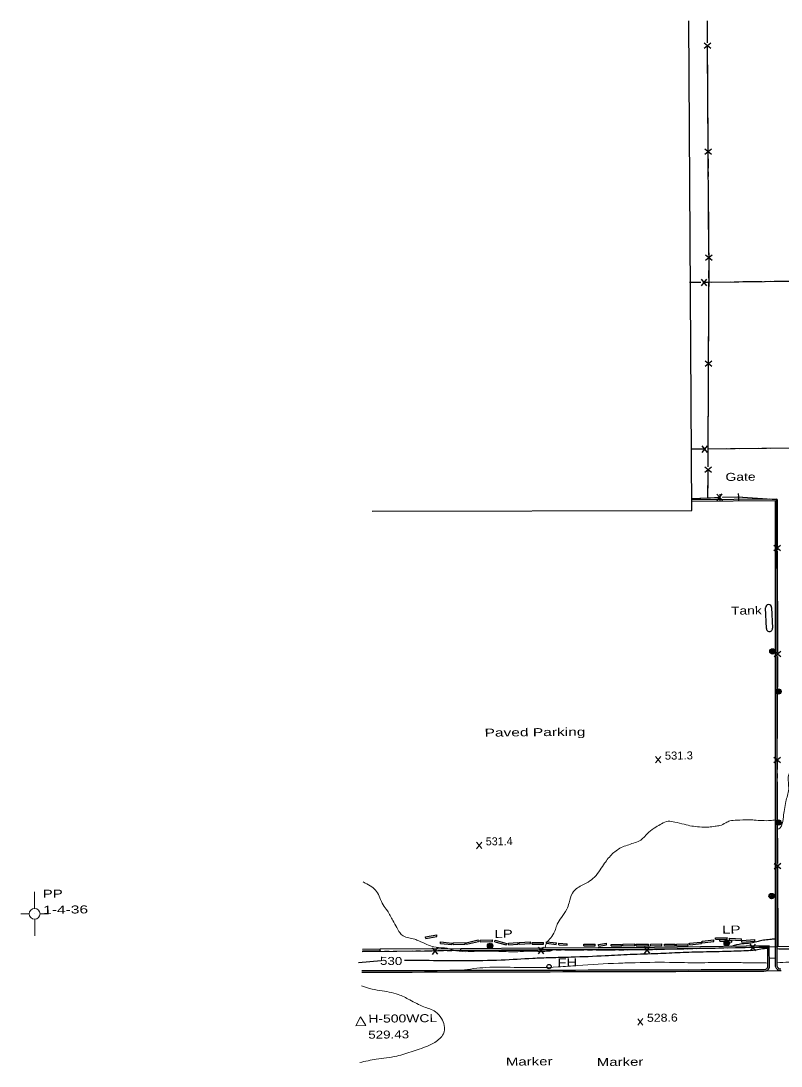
# Model space of a CAD drawing. Extents: x 2362213 to 2366494, y 6968794 to 6978110.
# Drawn here: x 2362213 to 2362669, y 6976463 to 6977090 of the extents above; entities that cross this region are included whole.
import ezdxf
from ezdxf.enums import TextEntityAlignment as Align

# ---------------------------------------------------------------- set-up
doc = ezdxf.new("R2010")
doc.units = 0
doc.header["$LTSCALE"] = 1.9
doc.linetypes.add('LONG_DASH_SHORT_DASH', pattern=[9.9, 6, -1.2, 1.5, -1.2])
for name, color, linetype, lineweight in [('1', 7, 'Continuous', 13), ('11', 7, 'Continuous', 25), ('14', 7, 'Continuous', 13), ('17', 7, 'Continuous', 25), ('2', 7, 'Continuous', 25), ('20', 7, 'Continuous', 25), ('23', 7, 'Continuous', 25), ('31', 7, 'Continuous', 25), ('35', 7, 'Continuous', 13)]:
    doc.layers.add(name, color=color, linetype=linetype, lineweight=lineweight)

msp = doc.modelspace()

# ---------------------------------------------------------------- linework, layer by layer
at = {"layer": '1'}
for p, q in [((2362221.12, 6976557.696), (2362221.044, 6976567.695)), ((2362217.91, 6976554.426), (2362212.91, 6976554.388)), ((2362221.15, 6976554.456), (2362221.15, 6976554.496)), ((2362221.181, 6976551.217), (2362221.256, 6976541.216)), ((2362224.39, 6976554.487), (2362229.389, 6976554.525)), ((2362416.881, 6976489.087), (2362416.88, 6976489.127))]:
    msp.add_line(p, q, dxfattribs=at)
msp.add_lwpolyline([(2362413.897, 6976487.339), (2362419.898, 6976487.396), (2362416.848, 6976492.566)], close=True, dxfattribs=at)
msp.add_circle((2362221.15, 6976554.456), 3.24, dxfattribs=at)
at = {"layer": '11'}
msp.add_lwpolyline([(2362423.82, 6976795.927), (2362615.564, 6976796.403), (2362613.798, 6977090.071)], dxfattribs=at)
at = {"layer": '14', "lineweight": 25}
for points in [[(2362643.549, 6976806.59), (2362643.608, 6976804.591), (2362643.667, 6976802.591)], [(2362632.749, 6976802.247), (2362632.74, 6976804.247), (2362632.731, 6976806.247)]]:
    msp.add_lwpolyline(points, dxfattribs=at)
at = {"layer": '17'}
for p, q in [((2362625.063, 6977077.016), (2362624.968, 6977090.107)), ((2362627.055, 6977073.636), (2362623.035, 6977076.807)), ((2362627.035, 6977076.835), (2362623.055, 6977073.608)), ((2362625.498, 6977013.419), (2362625.087, 6977073.417)), ((2362627.491, 6977010.036), (2362623.47, 6977013.209)), ((2362627.47, 6977013.237), (2362623.491, 6977010.008)), ((2362625.934, 6976949.82), (2362625.523, 6977009.818)), ((2362627.926, 6976946.439), (2362623.906, 6976949.611)), ((2362627.906, 6976949.639), (2362623.926, 6976946.411)), ((2362621.032, 6976933.192), (2362614.153, 6976933.107)), ((2362621.223, 6976935.163), (2362624.471, 6976931.195)), ((2362624.423, 6976935.194), (2362621.271, 6976931.165)), ((2362627.672, 6976886.014), (2362623.652, 6976882.835)), ((2362627.652, 6976882.813), (2362623.671, 6976886.035)), ((2362625.415, 6976822.628), (2362625.684, 6976882.624)), ((2362621.374, 6976833.18), (2362615.345, 6976833.113)), ((2362621.566, 6976835.153), (2362624.813, 6976831.193)), ((2362624.765, 6976835.194), (2362621.614, 6976831.152)), ((2362627.387, 6976822.417), (2362623.367, 6976819.239)), ((2362627.368, 6976819.217), (2362623.387, 6976822.439)), ((2362625.332, 6976804.027), (2362625.399, 6976819.028)), ((2362615.525, 6976803.703), (2362630.521, 6976804.196)), ((2362633.979, 6976802.339), (2362630.651, 6976806.237)), ((2362630.779, 6976802.238), (2362633.851, 6976806.338)), ((2362664.915, 6976775.552), (2362668.926, 6976772.361)), ((2362664.926, 6976772.353), (2362668.915, 6976775.56)), ((2362666.888, 6976772.152), (2362667.009, 6976712.149)), ((2362665.041, 6976711.95), (2362669.051, 6976708.759)), ((2362665.051, 6976708.75), (2362669.041, 6976711.959)), ((2362664.777, 6976648.345), (2362668.787, 6976645.163)), ((2362664.798, 6976645.145), (2362668.776, 6976648.363)), ((2362666.759, 6976644.954), (2362667.04, 6976584.954)), ((2362665.073, 6976584.745), (2362669.093, 6976581.563)), ((2362665.094, 6976581.545), (2362669.072, 6976584.763)), ((2362459.623, 6976532.156), (2362417.845, 6976531.698)), ((2362459.804, 6976534.128), (2362463.053, 6976530.169)), ((2362463.005, 6976534.169), (2362459.852, 6976530.128)), ((2362523.414, 6976534.534), (2362526.632, 6976530.544)), ((2362526.614, 6976534.544), (2362523.432, 6976530.534)), ((2362586.824, 6976532.758), (2362526.823, 6976532.566)), ((2362586.975, 6976534.699), (2362590.273, 6976530.78)), ((2362590.175, 6976534.77), (2362587.073, 6976530.7)), ((2362650.402, 6976534.233), (2362590.423, 6976532.812)), ((2362650.564, 6976536.205), (2362653.851, 6976532.286)), ((2362653.763, 6976536.285), (2362650.652, 6976532.205)), ((2362667.276, 6976534.944), (2362682.275, 6976535.137))]:
    msp.add_line(p, q, dxfattribs=at)
at = {"layer": '17', "linetype": 'LONG_DASH_SHORT_DASH'}
for points in [[(2362625.332, 6976804.027), (2362625.966, 6976945.37), (2362624.968, 6977090.107)], [(2363244.569, 6976638.457), (2363108.087, 6976637.856), (2362926.91, 6976637.791), (2362916.719, 6976637.834), (2362913.715, 6976727.45), (2362909.341, 6976930.538), (2362701.923, 6976932.443), (2362676.378, 6976933.85), (2362614.153, 6976933.107)], [(2363245.011, 6976538.455), (2363108.32, 6976537.854), (2362926.732, 6976537.794), (2362819.463, 6976538.203), (2362817.808, 6976603.84), (2362813.746, 6976724.698), (2362811.45, 6976831.43), (2362698.715, 6976832.467), (2362674.221, 6976833.813), (2362615.345, 6976833.113)], [(2362615.525, 6976803.703), (2362643.247, 6976804.617), (2362666.834, 6976802.972), (2362667.028, 6976702.79), (2362666.728, 6976652.384), (2362667.279, 6976534.634), (2362588.454, 6976532.763), (2362485.312, 6976532.441), (2362417.845, 6976531.698)], [(2362667.276, 6976534.944), (2362728.993, 6976535.731), (2362819.463, 6976538.203)]]:
    msp.add_lwpolyline(points, dxfattribs=at)
at = {"layer": '17'}
for points in [[(2362625.7, 6976886.225), (2362625.966, 6976945.37), (2362625.958, 6976946.22)], [(2362684.614, 6976933.398), (2362676.378, 6976933.85), (2362624.632, 6976933.237)], [(2362684.958, 6976833.226), (2362674.221, 6976833.813), (2362624.974, 6976833.224)], [(2362634.12, 6976804.31), (2362643.247, 6976804.617), (2362666.834, 6976802.972), (2362666.883, 6976775.751)], [(2362667.013, 6976708.549), (2362667.028, 6976702.79), (2362666.728, 6976652.384), (2362666.745, 6976648.554)], [(2362667.054, 6976581.354), (2362667.279, 6976534.634), (2362654.002, 6976534.317)], [(2362523.223, 6976532.552), (2362485.312, 6976532.441), (2362463.223, 6976532.201)]]:
    msp.add_lwpolyline(points, dxfattribs=at)
at = {"layer": '2'}
for p, q in [((2362455.782, 6976540.669), (2362462.512, 6976541.803)), ((2362455.941, 6976539.721), (2362455.782, 6976540.669)), ((2362455.941, 6976539.721), (2362462.671, 6976540.855)), ((2362462.671, 6976540.855), (2362462.512, 6976541.803)), ((2362464.7, 6976536.715), (2362464.801, 6976537.666)), ((2362464.801, 6976537.666), (2362471.739, 6976536.932)), ((2362471.638, 6976535.981), (2362471.739, 6976536.932)), ((2362472.417, 6976537.058), (2362479.646, 6976537.197)), ((2362472.437, 6976536.098), (2362472.417, 6976537.058)), ((2362479.666, 6976536.237), (2362479.646, 6976537.197)), ((2362480.127, 6976537.152), (2362487.332, 6976538.779)), ((2362480.336, 6976536.214), (2362480.127, 6976537.152)), ((2362480.336, 6976536.214), (2362487.541, 6976537.842)), ((2362487.541, 6976537.842), (2362487.332, 6976538.779)), ((2362488.533, 6976538.622), (2362495.942, 6976538.791)), ((2362488.552, 6976537.662), (2362488.533, 6976538.622)), ((2362488.552, 6976537.662), (2362495.961, 6976537.833)), ((2362495.961, 6976537.833), (2362495.942, 6976538.791)), ((2362497.392, 6976537.756), (2362497.653, 6976538.679)), ((2362497.392, 6976537.756), (2362504.25, 6976535.831)), ((2362497.653, 6976538.679), (2362504.511, 6976536.754)), ((2362505.51, 6976536.813), (2362511.248, 6976537.168)), ((2362511.307, 6976536.209), (2362511.248, 6976537.168)), ((2362511.908, 6976537.214), (2362518.784, 6976537.62)), ((2362511.967, 6976536.255), (2362511.908, 6976537.214)), ((2362518.843, 6976536.66), (2362518.784, 6976537.62)), ((2362519.897, 6976536.27), (2362519.898, 6976537.23)), ((2362519.898, 6976537.23), (2362526.648, 6976537.215)), ((2362526.648, 6976536.255), (2362526.648, 6976537.215)), ((2362528.342, 6976536.771), (2362528.443, 6976537.722)), ((2362528.443, 6976537.722), (2362534.41, 6976537.069)), ((2362534.309, 6976536.118), (2362534.41, 6976537.069)), ((2362614.256, 6976536.819), (2362621.31, 6976537.546)), ((2362621.409, 6976536.587), (2362621.31, 6976537.546)), ((2362621.785, 6976538.071), (2362628.768, 6976538.767)), ((2362621.884, 6976537.112), (2362621.785, 6976538.071)), ((2362621.884, 6976537.112), (2362628.867, 6976537.808)), ((2362628.867, 6976537.808), (2362628.768, 6976538.767)), ((2362629.935, 6976540.137), (2362636.894, 6976540.304)), ((2362629.954, 6976539.179), (2362629.935, 6976540.137)), ((2362629.954, 6976539.179), (2362636.913, 6976539.345)), ((2362632.376, 6976538.012), (2362632.446, 6976538.972)), ((2362632.376, 6976538.012), (2362639.592, 6976537.48)), ((2362632.446, 6976538.972), (2362639.663, 6976538.441)), ((2362636.913, 6976539.345), (2362636.894, 6976540.304)), ((2362638.278, 6976538.888), (2362638.338, 6976539.848)), ((2362638.278, 6976538.888), (2362645.452, 6976538.466)), ((2362638.338, 6976539.848), (2362645.513, 6976539.427)), ((2362639.592, 6976537.48), (2362639.663, 6976538.441)), ((2362645.452, 6976538.466), (2362645.513, 6976539.427)), ((2362645.652, 6976538.458), (2362653.367, 6976539.051)), ((2362645.721, 6976537.499), (2362645.652, 6976538.458)), ((2362645.721, 6976537.499), (2362653.436, 6976538.092)), ((2362653.436, 6976538.092), (2362653.367, 6976539.051)), ((2362428.66, 6976532.331), (2362417.891, 6976532.149)), ((2362428.66, 6976532.331), (2362428.551, 6976533.29)), ((2362464.7, 6976536.715), (2362471.638, 6976535.981)), ((2362472.437, 6976536.098), (2362479.666, 6976536.237)), ((2362476.952, 6976532.411), (2362476.943, 6976533.371)), ((2362504.25, 6976535.831), (2362504.511, 6976536.754)), ((2362505.569, 6976535.854), (2362505.51, 6976536.813)), ((2362505.569, 6976535.854), (2362511.307, 6976536.209)), ((2362511.967, 6976536.255), (2362518.843, 6976536.66)), ((2362519.897, 6976536.27), (2362526.648, 6976536.255)), ((2362528.342, 6976536.771), (2362534.309, 6976536.118)), ((2362535.771, 6976535.902), (2362535.832, 6976536.862)), ((2362535.771, 6976535.902), (2362540.725, 6976535.579)), ((2362535.832, 6976536.862), (2362540.785, 6976536.539)), ((2362540.725, 6976535.579), (2362540.785, 6976536.539)), ((2362550.888, 6976535.285), (2362550.899, 6976536.246)), ((2362550.888, 6976535.285), (2362557.679, 6976535.24)), ((2362550.899, 6976536.246), (2362557.689, 6976536.2)), ((2362557.679, 6976535.24), (2362557.689, 6976536.2)), ((2362559.611, 6976536.019), (2362564.364, 6976536.804)), ((2362559.77, 6976535.07), (2362559.611, 6976536.019)), ((2362559.77, 6976535.07), (2362564.523, 6976535.855)), ((2362564.523, 6976535.855), (2362564.364, 6976536.804)), ((2362567.28, 6976535.182), (2362567.3, 6976536.142)), ((2362567.28, 6976535.182), (2362573.482, 6976535.051)), ((2362567.3, 6976536.142), (2362573.503, 6976536.011)), ((2362573.482, 6976535.051), (2362573.503, 6976536.011)), ((2362574.251, 6976536.168), (2362581.449, 6976536.367)), ((2362574.28, 6976535.208), (2362574.251, 6976536.168)), ((2362574.28, 6976535.208), (2362581.478, 6976535.407)), ((2362581.478, 6976535.407), (2362581.449, 6976536.367)), ((2362582.24, 6976536.244), (2362589.72, 6976536.285)), ((2362582.249, 6976535.284), (2362582.24, 6976536.244)), ((2362582.249, 6976535.284), (2362589.729, 6976535.325)), ((2362589.729, 6976535.325), (2362589.72, 6976536.285)), ((2362590.791, 6976536.235), (2362597.609, 6976536.4)), ((2362590.81, 6976535.276), (2362590.791, 6976536.235)), ((2362590.81, 6976535.276), (2362597.629, 6976535.441)), ((2362597.629, 6976535.441), (2362597.609, 6976536.4)), ((2362599.259, 6976535.366), (2362599.27, 6976536.326)), ((2362599.259, 6976535.366), (2362605.6, 6976535.276)), ((2362599.27, 6976536.326), (2362605.611, 6976536.237)), ((2362605.6, 6976535.276), (2362605.611, 6976536.237)), ((2362606.401, 6976536.284), (2362613.429, 6976536.491)), ((2362606.43, 6976535.324), (2362606.401, 6976536.284)), ((2362606.43, 6976535.324), (2362613.458, 6976535.531)), ((2362613.458, 6976535.531), (2362613.429, 6976536.491)), ((2362614.355, 6976535.86), (2362614.256, 6976536.819)), ((2362614.355, 6976535.86), (2362621.409, 6976536.587)), ((2362660.285, 6976520.306), (2362668.484, 6976520.474))]:
    msp.add_line(p, q, dxfattribs=at)
for points in [[(2362615.522, 6976803.003), (2362666.55, 6976803.429), (2362666.688, 6976719.567), (2362666.635, 6976616.001), (2362666.637, 6976534.848), (2362666.72, 6976523.027)], [(2362615.531, 6976802.043), (2362665.589, 6976802.46), (2362665.728, 6976719.567), (2362665.675, 6976616.002), (2362665.678, 6976534.849), (2362665.761, 6976523.018)], [(2362476.943, 6976533.371), (2362428.641, 6976533.291), (2362417.872, 6976533.109)], [(2362662.256, 6976522.494), (2362662.154, 6976535.265), (2362593.299, 6976534.309), (2362525.551, 6976533.764), (2362476.943, 6976533.371)], [(2362661.295, 6976522.485), (2362661.202, 6976534.296), (2362593.308, 6976533.349), (2362525.56, 6976532.804), (2362476.952, 6976532.411)]]:
    msp.add_lwpolyline(points, dxfattribs=at)
for centre, radius, start, end in [((2359732.854, 8037139.743), 1060622.716, 270.14503, 270.15807), ((2359732.854, 8037139.743), 1060623.676, 270.14503, 270.15807), ((2362659.137, 6976523.32), 3.224, 266.0929, 345.18665), ((2362659.137, 6976523.32), 2.264, 266.0929, 345.18665), ((2362668.894, 6976523.646), 3.196, 191.31888, 277.01517), ((2362668.894, 6976523.646), 2.236, 191.31888, 277.01517)]:
    msp.add_arc(centre, radius, start, end, dxfattribs=at)
at = {"layer": '20'}
for centre, radius in [((2362664.002, 6976711.881), 1.6), ((2362664.002, 6976711.881), 1.3), ((2362664.002, 6976711.881), 1), ((2362664.002, 6976711.881), 0.539), ((2362664.002, 6976711.881), 0.192), ((2362667.621, 6976687.834), 1.6), ((2362667.621, 6976687.834), 1.3), ((2362667.621, 6976687.834), 1), ((2362667.621, 6976687.834), 0.539), ((2362667.621, 6976687.834), 0.192), ((2362667.609, 6976609.22), 1.6), ((2362667.609, 6976609.22), 1.3), ((2362667.609, 6976609.22), 1), ((2362667.609, 6976609.22), 0.539), ((2362667.609, 6976609.22), 0.192), ((2362663.569, 6976565.12), 1.6), ((2362663.569, 6976565.12), 1.3), ((2362663.569, 6976565.12), 1), ((2362663.569, 6976565.12), 0.539), ((2362663.569, 6976565.12), 0.192), ((2362636.578, 6976536.731), 1.6), ((2362636.578, 6976536.731), 1.3), ((2362636.578, 6976536.731), 1), ((2362636.578, 6976536.731), 0.539), ((2362636.578, 6976536.731), 0.192), ((2362494.545, 6976535.269), 1.6), ((2362494.545, 6976535.269), 1.3), ((2362494.545, 6976535.269), 1), ((2362494.545, 6976535.269), 0.539), ((2362494.545, 6976535.269), 0.192), ((2362529.976, 6976522.825), 1.3)]:
    msp.add_circle(centre, radius, dxfattribs=at)
at = {"layer": '23'}
for p, q in [((2362660.391, 6976725.588), (2362659.902, 6976738.073)), ((2362663.562, 6976738.208), (2362664.041, 6976725.723))]:
    msp.add_line(p, q, dxfattribs=at)
for centre, radius, start, end in [((2362661.732, 6976738.129), 1.831, 2.451, 181.77053), ((2362662.216, 6976725.65), 1.825, 181.96711, 2.26291)]:
    msp.add_arc(centre, radius, start, end, dxfattribs=at)
at = {"layer": '31', "lineweight": 13}
for p, q in [((2362597.005, 6976644.98), (2362593.889, 6976648.83)), ((2362593.926, 6976644.95), (2362596.968, 6976648.859)), ((2362489.54, 6976593.564), (2362486.423, 6976597.414)), ((2362486.46, 6976593.535), (2362489.503, 6976597.444)), ((2362586.303, 6976487.711), (2362583.186, 6976491.561)), ((2362583.223, 6976487.681), (2362586.266, 6976491.59))]:
    msp.add_line(p, q, dxfattribs=at)
at = {"layer": '31'}
msp.add_line((2362429.078, 6976526.255), (2362415.498, 6976525.076), dxfattribs=at)
for points in [[(2362695.926, 6976675.843), (2362696.385, 6976668.647), (2362696.862, 6976659.501), (2362697.413, 6976648.896), (2362698.284, 6976636.144), (2362700.095, 6976621.31), (2362701.63, 6976608.254), (2362703.807, 6976588.563), (2362705.683, 6976574.401), (2362707.59, 6976557.949), (2362708.837, 6976548.82), (2362708.093, 6976544.032), (2362705.184, 6976539.555), (2362700.984, 6976537.465), (2362695.219, 6976536.9), (2362689.905, 6976536.279), (2362683.597, 6976535.049), (2362675.412, 6976533.321), (2362671.273, 6976533.212), (2362666.651, 6976533.368)], [(2362665.675, 6976539.439), (2362663.368, 6976539.087), (2362661.389, 6976538.908), (2362657.673, 6976538.422), (2362654.619, 6976537.733), (2362651.087, 6976536.87), (2362645.632, 6976536.378), (2362639.426, 6976534.949)], [(2362661.207, 6976533.756), (2362659.159, 6976533.536), (2362655.096, 6976532.838), (2362649.75, 6976532.347), (2362637.814, 6976531.883), (2362622.517, 6976531.527), (2362608.7, 6976531.156), (2362595.316, 6976530.518), (2362578.62, 6976529.959), (2362563.706, 6976529.227), (2362543.223, 6976528.392), (2362530.876, 6976528.055), (2362520.199, 6976527.643), (2362501.218, 6976526.622), (2362479.2, 6976526.272), (2362457.897, 6976526.39), (2362444.807, 6976526.495), (2362443.077, 6976526.478)]]:
    msp.add_spline(points, degree=3, dxfattribs=at)
at = {"layer": '35'}
for points in [[(2362690.636, 6976675.843), (2362690.628, 6976674.552), (2362690.46, 6976669.051), (2362689.92, 6976665.945), (2362688.728, 6976663.034), (2362686.359, 6976657.731), (2362684.687, 6976655.855), (2362683.53, 6976654.444), (2362680.622, 6976649.976), (2362678.077, 6976646.272), (2362675.352, 6976641.485), (2362673.691, 6976637.419), (2362673.78, 6976629.14), (2362672.07, 6976621.793), (2362671.215, 6976617.015), (2362670.636, 6976612.688), (2362669.388, 6976607.227), (2362667.955, 6976605.463), (2362666.639, 6976605.071)], [(2362701.442, 6976675.285), (2362701.982, 6976666.87), (2362701.758, 6976656.778), (2362702.852, 6976644.827), (2362704.847, 6976629.586), (2362706.125, 6976615.197), (2362708.012, 6976601.835), (2362709.847, 6976587.671), (2362710.267, 6976573.025), (2362710.862, 6976557.8), (2362713.242, 6976546.151), (2362710.471, 6976540.045), (2362708.775, 6976537.509), (2362707.711, 6976534.809), (2362712.211, 6976532.732), (2362712.444, 6976531.314), (2362708.955, 6976528.08), (2362703.756, 6976526.721), (2362694.231, 6976526.23), (2362683.624, 6976525.889), (2362673.996, 6976525.537), (2362666.711, 6976525.058)], [(2362665.675, 6976610.771), (2362662.858, 6976610.444), (2362657.738, 6976610.385), (2362653.065, 6976610.681), (2362649.762, 6976610.899), (2362642.625, 6976610.621), (2362638.459, 6976610.192), (2362635.979, 6976609.069), (2362632.455, 6976607.405), (2362629.608, 6976607.038), (2362625.764, 6976606.442), (2362620.262, 6976606.619), (2362615.587, 6976607.125), (2362611.147, 6976608.153), (2362605.454, 6976609.467), (2362601.439, 6976609.949), (2362597.533, 6976608.523), (2362594.092, 6976606.47), (2362589.761, 6976603.359), (2362585.045, 6976598.744), (2362581.56, 6976597.18), (2362577.902, 6976595.935), (2362574.134, 6976594.57), (2362568.112, 6976590.561), (2362563.247, 6976584.765), (2362560.645, 6976580.82), (2362557.215, 6976576.538), (2362553.334, 6976573.51), (2362547.067, 6976570.051), (2362543.957, 6976566.86), (2362541.982, 6976561.042), (2362540.559, 6976557.158), (2362537.375, 6976552.328), (2362534.844, 6976548.203), (2362533.824, 6976545.092), (2362531.644, 6976540.841), (2362528.824, 6976537.685)], [(2362532.63, 6976532.862), (2362530.598, 6976532.052), (2362529.308, 6976531.99), (2362525.479, 6976531.843), (2362520.817, 6976532.039), (2362512.61, 6976531.781), (2362501.498, 6976531.845), (2362494.366, 6976532.057), (2362485.037, 6976531.918), (2362477.738, 6976531.819), (2362470.995, 6976533.145), (2362468.688, 6976533.803), (2362466.656, 6976534.043), (2362460.839, 6976534.628), (2362456.636, 6976536.078), (2362451.855, 6976538.253), (2362449.306, 6976539.177), (2362442.376, 6976541.241), (2362440.317, 6976543.222), (2362438.628, 6976546.176), (2362436.107, 6976550.443), (2362432.903, 6976556.273), (2362430.329, 6976559.839), (2362428.397, 6976564.149), (2362426.381, 6976567.94), (2362423.515, 6976570.674), (2362419.503, 6976572.926), (2362418.336, 6976573.705)], [(2362528.342, 6976536.771), (2362527.718, 6976535.095), (2362527.42, 6976533.782)], [(2362661.271, 6976524.946), (2362656.71, 6976525.033), (2362649.57, 6976525.045), (2362640.868, 6976525.292), (2362629.587, 6976525.254), (2362613.338, 6976525.12), (2362605.095, 6976525.311), (2362581.676, 6976525.148), (2362571.618, 6976524.852), (2362547.221, 6976523.419), (2362535.398, 6976522.606), (2362511.43, 6976522.258), (2362492.009, 6976522.273), (2362477.355, 6976520.574)], [(2362665.726, 6976527.779), (2362664.204, 6976527.894), (2362662.215, 6976527.825)], [(2362417.38, 6976511.203), (2362422.226, 6976509.679), (2362428.308, 6976508.467), (2362439.45, 6976506.073), (2362446.302, 6976502.858), (2362454.802, 6976498.668), (2362461.71, 6976495.704), (2362465.439, 6976491.67), (2362467.049, 6976487.525), (2362466.517, 6976482.5), (2362464.314, 6976479.608), (2362458.161, 6976475.619), (2362448.304, 6976472.165), (2362438.482, 6976469.091), (2362426.23, 6976467.265), (2362416.338, 6976465.261)]]:
    msp.add_spline(points, degree=3, dxfattribs=at)

# ---------------------------------------------------------------- texts
at = {"layer": '1'}
for s, width, p in [('  PP', 1.4, (2362221.079, 6976564.025)), ('  1-4-36', 1.45, (2362221.171, 6976554.427)), ('  H-500WCL', 1.3, (2362416.881, 6976489.087)), ('  529.43', 1.25, (2362416.972, 6976479.487))]:
    msp.add_text(s, height=4.8, rotation=0.546, dxfattribs=dict(at, width=width)).set_placement(p)
at = {"layer": '14', "width": 1.3}
msp.add_text('Gate', height=4.8, rotation=0.546, dxfattribs=at).set_placement((2362635.856, 6976814.138))
at = {"layer": '2', "width": 1.45}
msp.add_text('Paved Parking', height=4.8, rotation=0.546, dxfattribs=at).set_placement((2362491.261, 6976660.733))
at = {"layer": '20', "width": 1.4}
for s, p in [('  LP', (2362492.18, 6976539.986)), ('  LP', (2362628.903, 6976542.508)), ('  FH', (2362529.966, 6976522.815)), ('Marker', (2362504.071, 6976463.356)), ('Marker', (2362558.616, 6976463.106))]:
    msp.add_text(s, height=4.8, rotation=0.546, dxfattribs=at).set_placement(p)
at = {"layer": '23', "width": 1.3}
msp.add_text('Tank', height=4.8, rotation=0.546, dxfattribs=at).set_placement((2362639.161, 6976733.905))
at = {"layer": '31'}
for s, width, p in [('531.3', 1.05, (2362599.447, 6976646.943)), ('528.6', 1.15, (2362588.744, 6976489.674))]:
    msp.add_text(s, height=4.8, rotation=0.546, dxfattribs=dict(at, width=width)).set_placement(p)
msp.add_text('531.4', height=4.8, rotation=0.546, dxfattribs=at).set_placement((2362491.982, 6976595.527))
at = {"layer": '31', "width": 1.25}
msp.add_text(' 530 ', height=4.8, rotation=359.288, dxfattribs=at).set_placement((2362435.128, 6976523.791), align=Align.CENTER)

doc.saveas('drawing.dxf')
